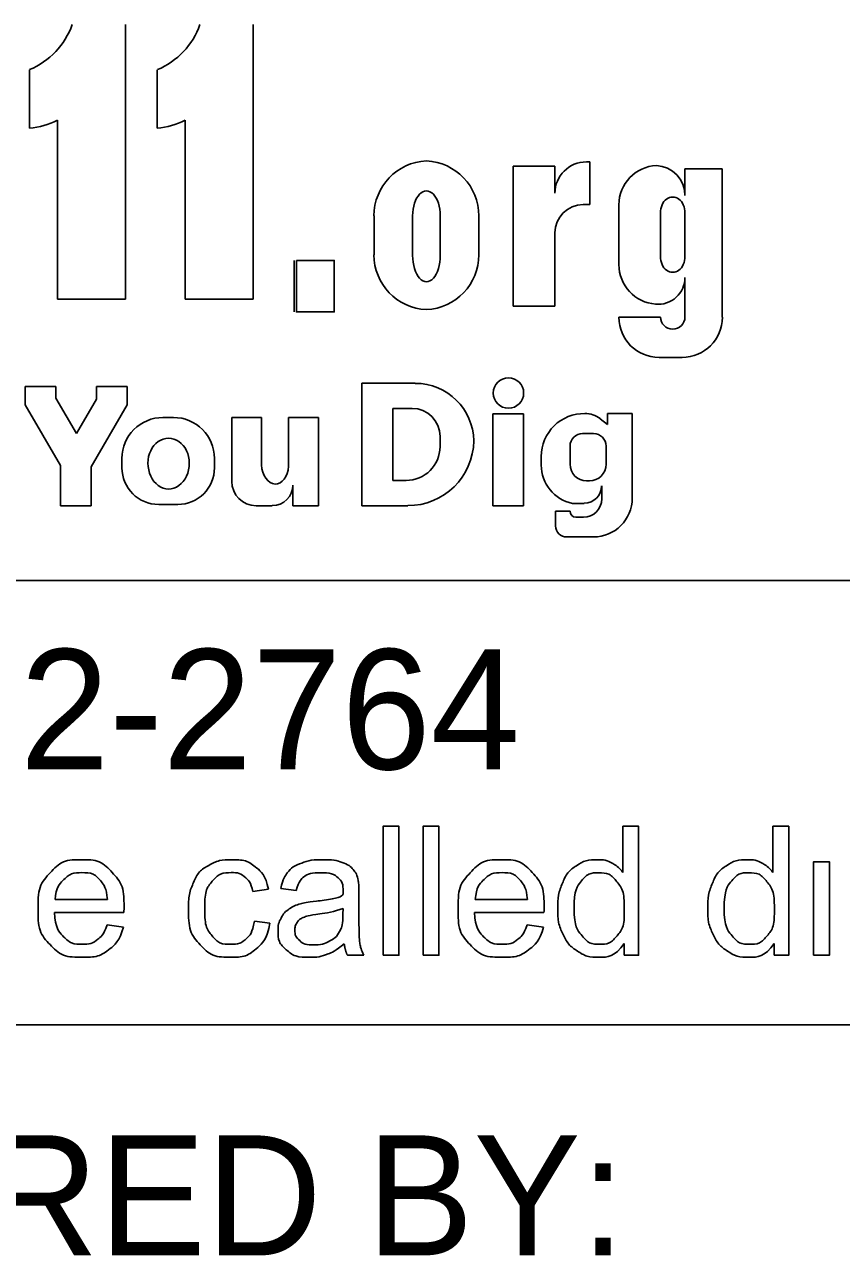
# Model space of a CAD drawing. Extents: x 0 to 34, y 0 to 22.
# Drawn here: x 4.837 to 5.789, y 2.813 to 4.247 of the extents above; entities that cross this region are included whole.
import ezdxf

# ---------------------------------------------------------------- set-up
doc = ezdxf.new("R2010")
doc.units = 0
doc.layers.add('SH_Data', color=7, linetype='Continuous')
doc.layers.add('SH_Text', color=7, linetype='Continuous')

msp = doc.modelspace()

# ---------------------------------------------------------------- linework, layer by layer
at = {"layer": 'SH_Data'}
for p, q in [((6.6333, 3.5994), (2.3833, 3.5994)), ((6.6333, 3.0815), (2.3833, 3.0815))]:
    msp.add_line(p, q, dxfattribs=at)
at = {"layer": 'SH_Text'}
for p, q in [((4.9545, 4.2474), (4.9545, 3.9274)), ((5.1033, 4.2474), (5.1033, 3.9274)), ((4.8428, 4.1267), (4.8428, 4.1948)), ((4.9917, 4.1267), (4.9917, 4.1948)), ((4.8752, 3.9274), (4.8752, 4.136)), ((5.024, 3.9274), (5.024, 4.136)), ((5.4551, 4.0823), (5.4063, 4.0823)), ((5.4063, 4.0823), (5.4063, 3.9193)), ((5.4551, 4.0507), (5.4551, 4.0823)), ((5.4958, 4.0874), (5.4918, 4.0874)), ((5.4958, 4.0375), (5.4958, 4.0874)), ((5.6067, 4.0481), (5.6067, 4.0791)), ((5.6067, 4.0791), (5.6502, 4.0791)), ((5.6502, 4.0791), (5.6502, 3.9062)), ((5.4881, 4.0375), (5.4958, 4.0375)), ((5.5297, 3.9677), (5.5297, 4.0373)), ((5.2443, 3.9791), (5.2443, 4.0245)), ((5.2893, 3.9783), (5.2893, 4.0245)), ((5.3214, 4.0245), (5.3214, 3.9783)), ((5.3664, 4.0245), (5.3664, 3.9791)), ((5.5781, 3.977), (5.5781, 4.028)), ((5.6067, 4.028), (5.6067, 3.977)), ((5.4551, 3.9193), (5.4551, 4.0046)), ((5.1514, 3.9724), (5.1514, 3.9124)), ((5.6067, 3.9062), (5.6067, 3.9526)), ((4.9545, 3.9274), (4.8752, 3.9274)), ((5.1033, 3.9274), (5.024, 3.9274)), ((5.4063, 3.9193), (5.4551, 3.9193)), ((5.5297, 3.9062), (5.5781, 3.9062)), ((5.6035, 3.8595), (5.5765, 3.8595)), ((4.8377, 3.8257), (4.8735, 3.8257)), ((4.8377, 3.8042), (4.8377, 3.8257)), ((4.8735, 3.8257), (4.8735, 3.8121)), ((4.9209, 3.8106), (4.9209, 3.8257)), ((4.9209, 3.8257), (4.9567, 3.8257)), ((4.9567, 3.8257), (4.9567, 3.8042)), ((5.2301, 3.8293), (5.2924, 3.8293)), ((5.2301, 3.6865), (5.2301, 3.8293)), ((4.879, 3.7333), (4.8377, 3.8042)), ((4.8735, 3.8121), (4.8976, 3.7707)), ((4.8976, 3.7707), (4.9209, 3.8106)), ((4.9567, 3.8042), (4.9146, 3.7319)), ((4.9983, 3.7895), (5.0105, 3.7895)), ((5.0785, 3.7895), (5.1133, 3.7895)), ((5.0785, 3.7149), (5.0785, 3.7895)), ((5.1133, 3.7895), (5.1133, 3.7341)), ((5.1446, 3.7324), (5.1446, 3.7895)), ((5.1446, 3.7895), (5.1794, 3.7895)), ((5.1794, 3.7895), (5.1794, 3.6865)), ((5.2661, 3.7159), (5.2661, 3.8)), ((5.2661, 3.8), (5.2886, 3.8)), ((5.3828, 3.7936), (5.4184, 3.7936)), ((5.3828, 3.6865), (5.3828, 3.7936)), ((5.4184, 3.7936), (5.4184, 3.6865)), ((5.5079, 3.788), (5.5165, 3.7814)), ((5.5165, 3.794), (5.5453, 3.794)), ((5.5165, 3.7814), (5.5165, 3.794)), ((5.5165, 3.794), (5.5453, 3.794)), ((5.5453, 3.794), (5.5453, 3.6954)), ((5.3212, 3.7673), (5.3212, 3.7555)), ((5.4874, 3.7706), (5.5002, 3.7706)), ((5.4728, 3.7348), (5.4728, 3.756)), ((5.5148, 3.756), (5.5148, 3.7348)), ((4.879, 3.6865), (4.879, 3.7333)), ((4.9146, 3.7319), (4.9146, 3.6865)), ((4.9505, 3.7308), (4.9505, 3.7416)), ((5.0583, 3.7416), (5.0583, 3.7308)), ((5.4393, 3.734), (5.4393, 3.7441)), ((5.1497, 3.6865), (5.1497, 3.7106)), ((5.2817, 3.7159), (5.2661, 3.7159)), ((5.4955, 3.7155), (5.4921, 3.7155)), ((5.5097, 3.6944), (5.5097, 3.7098)), ((5.0155, 3.6881), (4.9933, 3.6881)), ((5.4893, 3.6893), (5.4756, 3.6893)), ((4.9146, 3.6865), (4.879, 3.6865)), ((5.1257, 3.6865), (5.1069, 3.6865)), ((5.1794, 3.6865), (5.1497, 3.6865)), ((5.2837, 3.6865), (5.2301, 3.6865)), ((5.4184, 3.6865), (5.3828, 3.6865)), ((5.4558, 3.6632), (5.4558, 3.6802)), ((5.4558, 3.6802), (5.4728, 3.6802)), ((5.4796, 3.6732), (5.4885, 3.6732)), ((5.5, 3.6501), (5.4689, 3.6501))]:
    msp.add_line(p, q, dxfattribs=at)
msp.add_lwpolyline([(5.1538, 3.9724), (5.1979, 3.9724), (5.1979, 3.9124), (5.1538, 3.9124)], close=True, dxfattribs=at)
for points in [[(5.2548, 3.1626), (5.2548, 3.3128), (5.2733, 3.3128), (5.2733, 3.1626), (5.2548, 3.1626)], [(5.3014, 3.1626), (5.3014, 3.3128), (5.3199, 3.3128), (5.3199, 3.1626), (5.3014, 3.1626)], [(5.5343, 3.2589), (5.5343, 3.3128), (5.5527, 3.3128), (5.5527, 3.1626), (5.5357, 3.1626)], [(5.7092, 3.2589), (5.7092, 3.3128), (5.7276, 3.3128), (5.7276, 3.1626), (5.7106, 3.1626)], [(5.7567, 3.1626), (5.7567, 3.2715), (5.7751, 3.2715), (5.7751, 3.1626), (5.7567, 3.1626)], [(5.1212, 3.2394), (5.1032, 3.2367)], [(5.1537, 3.2379), (5.1356, 3.2403)], [(5.2267, 3.2328), (5.2267, 3.2082)], [(4.8727, 3.2274), (4.9335, 3.2274)], [(5.2081, 3.2105), (5.2082, 3.2172)], [(5.3623, 3.2274), (5.4231, 3.2274)], [(4.9528, 3.2123), (4.8717, 3.2123)], [(5.1048, 3.2024), (5.1229, 3.2)], [(5.4424, 3.2123), (5.3613, 3.2123)], [(4.9333, 3.1978), (4.9523, 3.1954)], [(5.4229, 3.1978), (5.4419, 3.1954)], [(5.5357, 3.1626), (5.5357, 3.1763)], [(5.7106, 3.1626), (5.7106, 3.1763)], [(5.2325, 3.1626), (5.2133, 3.1626)]]:
    msp.add_lwpolyline(points, dxfattribs=at)
msp.add_circle((5.401, 3.8179), 0.0177, dxfattribs=at)
for centre, radius, start, end in [((4.8089, 4.2766), 0.0885, 292.5572, 340.7355), ((4.9578, 4.2766), 0.0885, 292.5572, 340.7355), ((4.8349, 4.2148), 0.0885, 275.1733, 297.0931), ((4.9837, 4.2148), 0.0885, 275.1733, 297.0931), ((5.3082, 4.0245), 0.064, 92.5886, 180), ((5.3025, 4.0245), 0.064, 0, 87.4114), ((5.4918, 4.0507), 0.0367, 90, 180), ((5.5756, 4.0373), 0.0459, 92.6865, 180), ((5.5716, 4.0481), 0.0351, 0, 86.9262), ((5.4881, 4.0046), 0.033, 90, 180), ((5.3082, 3.9791), 0.064, 180, 267.4114), ((5.3025, 3.9791), 0.064, 272.5886, 0), ((5.576, 3.9677), 0.0463, 180, 265.7132), ((5.5754, 3.9526), 0.0313, 264.7825, 0), ((5.5765, 3.9062), 0.0468, 180, 270), ((5.6035, 3.9062), 0.0468, 270, 0), ((5.2924, 3.761), 0.0682, 0.9944, 90), ((4.9983, 3.7416), 0.0478, 90, 180), ((5.0105, 3.7416), 0.0478, 0, 90), ((5.2886, 3.7673), 0.0327, 0, 90), ((5.4892, 3.7441), 0.0499, 89.0934, 180), ((5.4906, 3.7657), 0.0283, 52.1415, 91.2046), ((5.2837, 3.7635), 0.0769, 270, 359.0635), ((5.4874, 3.756), 0.0146, 90, 180), ((5.5002, 3.756), 0.0146, 0, 90), ((5.2817, 3.7555), 0.0395, 270, 0), ((4.9933, 3.7308), 0.0428, 180, 270), ((5.0155, 3.7308), 0.0428, 270, 0), ((5.4849, 3.734), 0.0457, 180, 258.2203), ((5.4921, 3.7348), 0.0193, 180, 270), ((5.4955, 3.7348), 0.0193, 270, 0), ((5.1069, 3.7149), 0.0284, 180, 270), ((5.1257, 3.7106), 0.024, 270, 0), ((5.4893, 3.7097), 0.0203, 270, 0), ((5.4885, 3.6944), 0.0212, 270, 0), ((5.5, 3.6954), 0.0453, 270, 0), ((5.4796, 3.68), 0.00682, 180, 270), ((5.4689, 3.6632), 0.0131, 180, 270)]:
    msp.add_arc(centre, radius, start, end, dxfattribs=at)
for centre, major_axis, ratio, start_param, end_param in [((5.3054, 4.0245), (0, 0.0291), 0.553236, 4.712389, 7.853982), ((5.5924, 4.028), (0, 0.0184), 0.777179, 4.712389, 7.853982), ((5.3054, 3.9783), (0, 0.0308), 0.522014, 1.570796, 4.712389), ((5.5924, 3.977), (0, 0.0184), 0.777179, 1.570796, 4.712389), ((5.5924, 3.9062), (0.0143, 0), 0.959012, 3.141593, 6.283185), ((5.0049, 3.7362), (0, 0.029), 0.832186, 4.712389, 7.853982), ((5.0049, 3.7362), (0, 0.0302), 0.797287, 1.570796, 4.712389), ((5.1289, 3.7349), (-0.0011, 0.0231), 0.679042, 1.570796, 4.575961)]:
    msp.add_ellipse(centre, major_axis=major_axis, ratio=ratio, start_param=start_param, end_param=end_param, dxfattribs=at)
for points, degree in [([(4.9523, 3.1954), (4.9478, 3.1787), (4.9356, 3.1694), (4.9235, 3.1602), (4.9045, 3.1602), (4.8806, 3.1602), (4.8667, 3.1749), (4.8527, 3.1896), (4.8527, 3.2161), (4.8527, 3.2436), (4.8668, 3.2587), (4.881, 3.2739), (4.9035, 3.2739), (4.9253, 3.2739), (4.9391, 3.259), (4.9529, 3.2442), (4.9529, 3.2172), (4.9529, 3.2156), (4.9528, 3.2123)], 3), ([(5.1229, 3.2), (5.1199, 3.1814), (5.1077, 3.1708), (5.0954, 3.1602), (5.0776, 3.1602), (5.0553, 3.1602), (5.0417, 3.1748), (5.0281, 3.1894), (5.0281, 3.2166), (5.0281, 3.2342), (5.034, 3.2474), (5.0398, 3.2607), (5.0518, 3.2673), (5.0637, 3.2739), (5.0777, 3.2739), (5.0955, 3.2739), (5.1067, 3.2649), (5.118, 3.2559), (5.1212, 3.2394)], 3), ([(5.1356, 3.2403), (5.1381, 3.2519), (5.1437, 3.259), (5.1493, 3.2662), (5.16, 3.27), (5.1706, 3.2739), (5.1846, 3.2739), (5.1985, 3.2739), (5.2072, 3.2706), (5.2159, 3.2673), (5.22, 3.2623), (5.2241, 3.2574), (5.2258, 3.2498), (5.2267, 3.2451), (5.2267, 3.2328)], 3), ([(5.4419, 3.1954), (5.4374, 3.1787), (5.4252, 3.1694), (5.413, 3.1602), (5.3941, 3.1602), (5.3702, 3.1602), (5.3563, 3.1749), (5.3423, 3.1896), (5.3423, 3.2161), (5.3423, 3.2436), (5.3564, 3.2587), (5.3705, 3.2739), (5.3931, 3.2739), (5.4149, 3.2739), (5.4287, 3.259), (5.4425, 3.2442), (5.4425, 3.2172), (5.4425, 3.2156), (5.4424, 3.2123)], 3), ([(5.5357, 3.1763), (5.5253, 3.1602), (5.5053, 3.1602), (5.4923, 3.1602), (5.4813, 3.1674), (5.4704, 3.1746), (5.4644, 3.1874), (5.4584, 3.2002), (5.4584, 3.2169), (5.4584, 3.2332), (5.4639, 3.2465), (5.4693, 3.2597), (5.4801, 3.2668), (5.491, 3.2739), (5.5044, 3.2739), (5.5142, 3.2739), (5.5218, 3.2697), (5.5295, 3.2656), (5.5343, 3.2589)], 3), ([(5.7106, 3.1763), (5.7002, 3.1602), (5.6801, 3.1602), (5.6671, 3.1602), (5.6562, 3.1674), (5.6453, 3.1746), (5.6393, 3.1874), (5.6333, 3.2002), (5.6333, 3.2169), (5.6333, 3.2332), (5.6387, 3.2465), (5.6442, 3.2597), (5.655, 3.2668), (5.6658, 3.2739), (5.6792, 3.2739), (5.689, 3.2739), (5.6967, 3.2697), (5.7044, 3.2656), (5.7092, 3.2589)], 3), ([(4.9335, 3.2274), (4.9323, 3.2412), (4.9265, 3.2481), (4.9177, 3.2588), (4.9037, 3.2588), (4.891, 3.2588), (4.8823, 3.2502), (4.8736, 3.2417), (4.8727, 3.2274)], 3), ([(5.1032, 3.2367), (5.1007, 3.2477), (5.0942, 3.2532), (5.0877, 3.2588), (5.0784, 3.2588), (5.0645, 3.2588), (5.0558, 3.2488), (5.0471, 3.2388), (5.0471, 3.2171), (5.0471, 3.1952), (5.0555, 3.1853), (5.0639, 3.1753), (5.0775, 3.1753), (5.0883, 3.1753), (5.0956, 3.182), (5.1029, 3.1886), (5.1048, 3.2024)], 3), ([(5.2096, 3.176), (5.1994, 3.1673), (5.1899, 3.1638), (5.1804, 3.1602), (5.1696, 3.1602), (5.1516, 3.1602), (5.142, 3.169), (5.1324, 3.1777), (5.1324, 3.1913), (5.1324, 3.1993), (5.136, 3.2059), (5.1397, 3.2125), (5.1455, 3.2165), (5.1514, 3.2205), (5.1588, 3.2225), (5.1642, 3.224), (5.1752, 3.2253), (5.1975, 3.2279), (5.2081, 3.2316), (5.2082, 3.2354), (5.2082, 3.2365), (5.2082, 3.2478), (5.2029, 3.2524), (5.1959, 3.2586), (5.182, 3.2586), (5.169, 3.2586), (5.1628, 3.2541), (5.1566, 3.2495), (5.1537, 3.2379)], 3), ([(5.4231, 3.2274), (5.4218, 3.2412), (5.4161, 3.2481), (5.4073, 3.2588), (5.3933, 3.2588), (5.3806, 3.2588), (5.3719, 3.2502), (5.3632, 3.2417), (5.3623, 3.2274)], 3), ([(5.4774, 3.2169), (5.4774, 3.196), (5.4863, 3.1857), (5.4951, 3.1753), (5.507, 3.1753), (5.5191, 3.1753), (5.5276, 3.1852), (5.536, 3.1951), (5.536, 3.2154), (5.536, 3.2377), (5.5274, 3.2482), (5.5188, 3.2586), (5.5062, 3.2586), (5.4939, 3.2586), (5.4857, 3.2486), (5.4774, 3.2386), (5.4774, 3.2169)], 3), ([(5.6523, 3.2169), (5.6523, 3.196), (5.6611, 3.1857), (5.6699, 3.1753), (5.6819, 3.1753), (5.694, 3.1753), (5.7025, 3.1852), (5.7109, 3.1951), (5.7109, 3.2154), (5.7109, 3.2377), (5.7023, 3.2482), (5.6937, 3.2586), (5.6811, 3.2586), (5.6688, 3.2586), (5.6606, 3.2486), (5.6523, 3.2386), (5.6523, 3.2169)], 3), ([(5.2082, 3.2172), (5.1981, 3.2131), (5.178, 3.2102), (5.1666, 3.2086), (5.1619, 3.2066), (5.1572, 3.2045), (5.1546, 3.2006), (5.1521, 3.1966), (5.1521, 3.1918), (5.1521, 3.1845), (5.1577, 3.1795), (5.1632, 3.1746), (5.174, 3.1746), (5.1846, 3.1746), (5.1929, 3.1793), (5.2012, 3.184), (5.2051, 3.192), (5.2081, 3.1983), (5.2081, 3.2105)], 3), ([(4.8717, 3.2123), (4.8727, 3.1944), (4.8818, 3.1848), (4.891, 3.1753), (4.9046, 3.1753), (4.9147, 3.1753), (4.9219, 3.1807), (4.9291, 3.186), (4.9333, 3.1978)], 3), ([(5.2267, 3.2082), (5.2267, 3.1825), (5.2279, 3.1757), (5.2291, 3.1689), (5.2325, 3.1626)], 3), ([(5.3613, 3.2123), (5.3623, 3.1944), (5.3714, 3.1848), (5.3805, 3.1753), (5.3942, 3.1753), (5.4043, 3.1753), (5.4115, 3.1807), (5.4187, 3.186), (5.4229, 3.1978)], 3), ([(5.2133, 3.1626), (5.2105, 3.1683), (5.2096, 3.176)], 2)]:
    msp.add_open_spline(points, degree=degree, dxfattribs=at)

# ---------------------------------------------------------------- texts
for s, p in [('OHIO811, 8-1-1, or 1-800-362-2764', (2.4278, 3.3793)), ('PLAN PREPARED BY:', (3.6125, 2.8126))]:
    msp.add_text(s, height=0.14, dxfattribs=at).set_placement(p)

doc.saveas('drawing.dxf')
